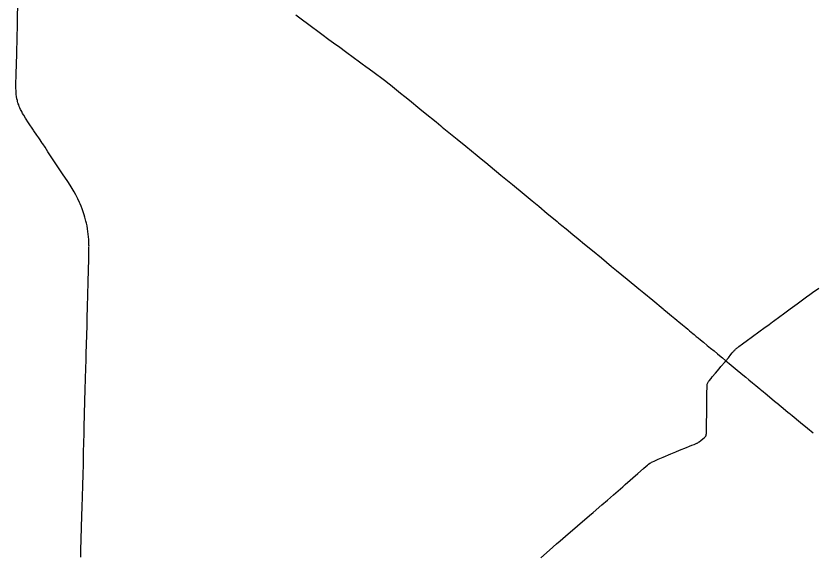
# Model space of a CAD drawing. Extents: x 0 to 34, y 0 to 22.
# Drawn here: x 3.6619 to 4.1026, y 20.028 to 20.326 of the extents above; entities that cross this region are included whole.
import ezdxf

# ---------------------------------------------------------------- set-up
doc = ezdxf.new("R2010")
doc.units = 0
doc.layers.add('GM_X_State_Route', color=7, linetype='Continuous')
doc.layers.add('GM_X_US_Route', color=7, linetype='Continuous')

msp = doc.modelspace()

# ---------------------------------------------------------------- linework, layer by layer
at = {"layer": 'GM_X_State_Route'}
for points in [[(4.08013, 20.15684), (4.08075, 20.1573), (4.08427, 20.1599), (4.08632, 20.16138), (4.08994, 20.16403), (4.09386, 20.16689), (4.09906, 20.17068), (4.1008, 20.17195)], [(4.1008, 20.17195), (4.10226, 20.17301), (4.10575, 20.17556)], [(4.06987, 20.14926), (4.07197, 20.15081), (4.07345, 20.15191), (4.0754, 20.15335), (4.07829, 20.15548), (4.08013, 20.15684)], [(4.05842, 20.14027), (4.05868, 20.14059), (4.05899, 20.14093), (4.05925, 20.14121), (4.05953, 20.14149), (4.05976, 20.14171), (4.05999, 20.14192), (4.06027, 20.14218), (4.06059, 20.14243), (4.06101, 20.14276), (4.06155, 20.14317), (4.06363, 20.1447), (4.0664, 20.14671), (4.06844, 20.14821), (4.06987, 20.14926)], [(4.05444, 20.13533), (4.05579, 20.13707), (4.05719, 20.13879), (4.05792, 20.13968), (4.05836, 20.14021), (4.05842, 20.14027)], [(3.95203, 20.02648), (3.95689, 20.03076), (3.96082, 20.03412), (3.96281, 20.03585), (3.96573, 20.03836), (3.97244, 20.04415), (3.97894, 20.04978), (3.98106, 20.0516), (3.9859, 20.05575), (3.9889, 20.05834), (3.99226, 20.06122), (3.99622, 20.06462), (3.99741, 20.06567), (3.99883, 20.06693), (4.00568, 20.07304), (4.00883, 20.07584), (4.01031, 20.07712), (4.01104, 20.07772), (4.0117, 20.07823), (4.0124, 20.0787), (4.01291, 20.07901), (4.01335, 20.07926), (4.01381, 20.0795), (4.01476, 20.07996), (4.01706, 20.081), (4.01969, 20.08211), (4.024, 20.08396), (4.02672, 20.08511), (4.02882, 20.08596), (4.03265, 20.08747), (4.03431, 20.08813), (4.03569, 20.08867), (4.03683, 20.08911), (4.03762, 20.08944), (4.03794, 20.08958), (4.03828, 20.08975), (4.03855, 20.0899), (4.03888, 20.09008), (4.03911, 20.09022), (4.03938, 20.09039), (4.03972, 20.09064), (4.04057, 20.09127), (4.04169, 20.09215), (4.04247, 20.09278), (4.04283, 20.09312), (4.04304, 20.09335), (4.04327, 20.09364), (4.04339, 20.09382), (4.04348, 20.09406), (4.04354, 20.09427), (4.04358, 20.09446), (4.04362, 20.09473), (4.04364, 20.09505), (4.04369, 20.09647), (4.04372, 20.09842), (4.04383, 20.10871), (4.04393, 20.11403), (4.04398, 20.11746), (4.04402, 20.12099), (4.04405, 20.12162), (4.04407, 20.12182), (4.0441, 20.12203), (4.04417, 20.12239), (4.04429, 20.12278), (4.04445, 20.12317), (4.04464, 20.12354), (4.04486, 20.12389), (4.04519, 20.12435), (4.04622, 20.12562), (4.04686, 20.1264), (4.04866, 20.12853), (4.0507, 20.13093), (4.05173, 20.13215), (4.05402, 20.13484), (4.05444, 20.13533)]]:
    msp.add_lwpolyline(points, dxfattribs=at)
at = {"layer": 'GM_X_US_Route'}
for points in [[(3.66232, 20.30508), (3.66255, 20.31417), (3.66269, 20.32049), (3.66286, 20.3274), (3.66292, 20.32983), (3.66299, 20.33237), (3.66304, 20.33452), (3.66312, 20.33689), (3.6632, 20.34116), (3.6633, 20.34411), (3.66347, 20.35144), (3.66369, 20.36088), (3.66375, 20.36303)], [(3.81666, 20.32654), (3.82104, 20.3233)], [(3.82104, 20.3233), (3.8224, 20.32229), (3.82615, 20.31952)], [(3.82615, 20.31952), (3.82813, 20.31806), (3.83184, 20.31533), (3.83424, 20.31355), (3.83498, 20.31301), (3.83749, 20.31115), (3.84093, 20.30862), (3.84417, 20.30625), (3.84917, 20.30257), (3.85114, 20.30112), (3.85335, 20.29951), (3.85535, 20.29804), (3.85727, 20.29664), (3.85992, 20.2947), (3.86486, 20.29106), (3.86636, 20.28993), (3.86747, 20.28907), (3.86904, 20.28779), (3.87449, 20.28335), (3.87694, 20.28136), (3.87945, 20.27933), (3.88514, 20.2747), (3.88813, 20.27229), (3.89422, 20.26734), (3.89685, 20.26519)], [(3.67161, 20.26291), (3.6689, 20.26696), (3.66725, 20.26947), (3.66623, 20.27108), (3.6656, 20.27212), (3.6651, 20.27305), (3.66476, 20.2737), (3.66448, 20.27428), (3.66403, 20.27523), (3.66376, 20.27587), (3.66343, 20.27676), (3.66321, 20.27739), (3.66301, 20.27802), (3.66281, 20.27873), (3.66269, 20.27924), (3.66248, 20.28023), (3.66228, 20.28137), (3.66211, 20.28252), (3.66201, 20.28358), (3.66195, 20.28463), (3.66191, 20.28595), (3.66191, 20.28791), (3.66203, 20.29371), (3.66232, 20.30508)], [(3.89685, 20.26519), (3.89763, 20.26456), (3.90584, 20.25787), (3.91074, 20.25389), (3.91698, 20.24876), (3.91914, 20.247), (3.92169, 20.24492), (3.92413, 20.2429), (3.93007, 20.23798), (3.93368, 20.23502), (3.93645, 20.23273), (3.94292, 20.22738), (3.94737, 20.22371), (3.95093, 20.22076), (3.95568, 20.21683), (3.95821, 20.21474), (3.96109, 20.21236)], [(3.69616, 20.2249), (3.69598, 20.22528), (3.69547, 20.22632), (3.69511, 20.22702), (3.6941, 20.22881), (3.69301, 20.23061), (3.69188, 20.23239), (3.69051, 20.23446), (3.68765, 20.23877), (3.68326, 20.24535), (3.68142, 20.24812), (3.67963, 20.25085), (3.678, 20.25338), (3.67677, 20.25522), (3.67648, 20.25566), (3.67528, 20.2574), (3.67454, 20.25855), (3.67347, 20.26012), (3.67189, 20.26249), (3.67161, 20.26291)], [(3.70215, 20.20234), (3.70205, 20.20387), (3.70191, 20.20528), (3.7017, 20.20685), (3.70147, 20.20836), (3.7012, 20.20986), (3.70086, 20.21151), (3.7006, 20.21259), (3.70003, 20.21478), (3.69968, 20.21599), (3.69915, 20.21765), (3.69851, 20.21943), (3.69799, 20.22076), (3.69747, 20.22203), (3.69709, 20.22289), (3.69616, 20.2249)], [(3.96109, 20.21236), (3.96116, 20.21231), (3.96195, 20.21165), (3.96374, 20.21018), (3.9661, 20.20824), (3.96985, 20.20516), (3.9727, 20.2028), (3.97619, 20.1999), (3.98063, 20.19626), (3.98559, 20.19219), (3.99119, 20.18756), (3.99392, 20.18531), (3.99981, 20.18047), (4.00624, 20.17516), (4.009, 20.17288), (4.01397, 20.16879), (4.01968, 20.16409), (4.02006, 20.16378), (4.02221, 20.16199), (4.02438, 20.16019), (4.02614, 20.15875), (4.02727, 20.1578), (4.02853, 20.15676), (4.02938, 20.15607), (4.0304, 20.15522), (4.03132, 20.15447), (4.03225, 20.15372), (4.03338, 20.15277), (4.03431, 20.152), (4.0353, 20.15118), (4.03616, 20.15046), (4.03694, 20.14981), (4.03808, 20.14886), (4.03909, 20.14802), (4.04031, 20.14702), (4.04205, 20.14558), (4.04408, 20.1439), (4.046, 20.14233), (4.04787, 20.14078), (4.04978, 20.1392), (4.05099, 20.13821), (4.05254, 20.13691), (4.05444, 20.13533)], [(3.69775, 20.02684), (3.69784, 20.03069), (3.69817, 20.04302), (3.69838, 20.04982), (3.69851, 20.05452), (3.69884, 20.06633), (3.69904, 20.07265), (3.69918, 20.07782), (3.69935, 20.08478), (3.69963, 20.09511), (3.69972, 20.09849), (3.6999, 20.10606), (3.70026, 20.11973), (3.7004, 20.12516), (3.70057, 20.13138), (3.70069, 20.13555), (3.70079, 20.13945), (3.70093, 20.14435), (3.7012, 20.15479), (3.70131, 20.15869), (3.7015, 20.16555), (3.70165, 20.17145), (3.70184, 20.1791), (3.70217, 20.19157), (3.70228, 20.19544), (3.70229, 20.19665), (3.70229, 20.19765), (3.7023, 20.19838)], [(3.7023, 20.19838), (3.70231, 20.19865), (3.70229, 20.19918), (3.70226, 20.20018), (3.70215, 20.20234)], [(4.05444, 20.13533), (4.05616, 20.13391), (4.05848, 20.13201), (4.06075, 20.13012), (4.0627, 20.12851), (4.06386, 20.12755), (4.0655, 20.12622), (4.06707, 20.12492), (4.0691, 20.12326), (4.07007, 20.12246), (4.07108, 20.12162), (4.07213, 20.12074), (4.07328, 20.11979), (4.07362, 20.11951)], [(4.07362, 20.11951), (4.07416, 20.11906), (4.07726, 20.11651), (4.08009, 20.11416), (4.08231, 20.11233), (4.08265, 20.11205), (4.08505, 20.11007), (4.08745, 20.1081), (4.08896, 20.10686), (4.08931, 20.10658), (4.09114, 20.10507), (4.09577, 20.10126), (4.0995, 20.09818), (4.10268, 20.09555)]]:
    msp.add_lwpolyline(points, dxfattribs=at)

doc.saveas('drawing.dxf')
